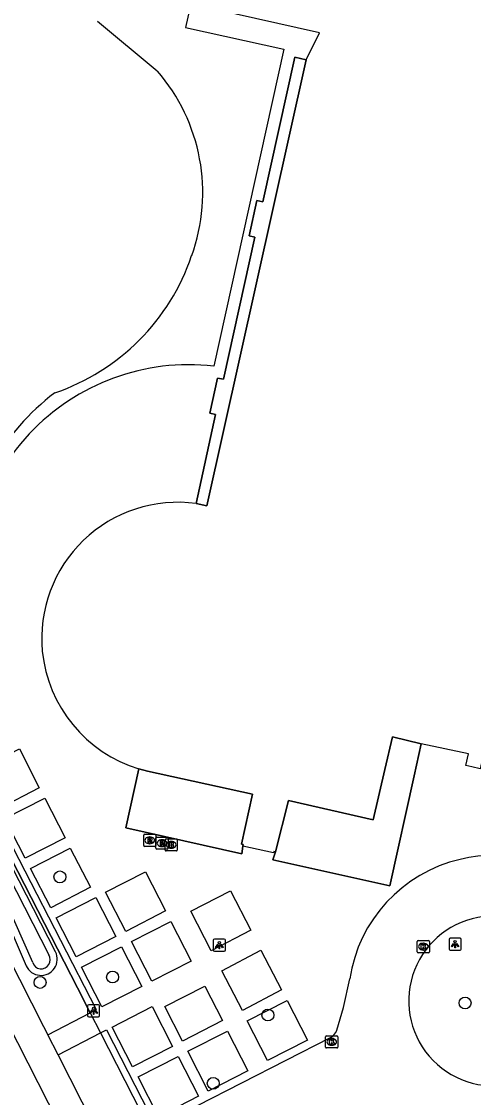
# Model space of a CAD drawing. Extents: x 159353 to 160616, y 385893 to 387321.
# Drawn here: x 159644.6 to 159681.9, y 386855.4 to 386944.2 of the extents above; entities that cross this region are included whole.
import ezdxf

# ---------------------------------------------------------------- set-up
doc = ezdxf.new("R2010")
doc.units = 0
for name, color, linetype in [('IMGEO_Boom', 7, 'Continuous'), ('IMGEO_Brandkraan', 7, 'Continuous'), ('IMGEO_Fietspad_gesloten', 7, 'Continuous'), ('IMGEO_Groenvoorziening', 7, 'Continuous'), ('IMGEO_Hek', 7, 'Continuous'), ('IMGEO_Kolk', 7, 'Continuous'), ('IMGEO_Lichtpunt', 7, 'Continuous'), ('IMGEO_Meer_plas_ven_vijver', 7, 'Continuous'), ('IMGEO_Pand', 7, 'Continuous'), ('IMGEO_Pand_overbouw', 7, 'Continuous'), ('IMGEO_Rijbaan_lokaal_open', 7, 'Continuous'), ('IMGEO_Rioolput', 7, 'Continuous'), ('IMGEO_Voetpad_open', 7, 'Continuous'), ('IMGEO_Waterloop', 7, 'Continuous')]:
    doc.layers.add(name, color=color, linetype=linetype)

msp = doc.modelspace()

# ---------------------------------------------------------------- linework, layer by layer
at = {"layer": 'IMGEO_Boom'}
for centre in [(159647.78, 386873.632), (159646.148, 386864.931), (159652.121, 386865.374), (159681.19, 386863.233), (159664.931, 386862.24), (159660.422, 386856.608)]:
    msp.add_circle(centre, 0.489, dxfattribs=at)
at = {"layer": 'IMGEO_Brandkraan'}
for p, q in [((159656.454, 386875.845), (159656.454, 386876.697)), ((159656.529, 386876.771), (159657.381, 386876.771)), ((159656.942, 386876.551), (159656.967, 386876.551)), ((159657.455, 386876.697), (159657.455, 386875.845)), ((159657.381, 386875.771), (159656.529, 386875.771)), ((159656.965, 386875.991), (159656.94, 386875.991))]:
    msp.add_line(p, q, dxfattribs=at)
for points in [[(159656.454, 386875.845), (159656.454, 386876.697)], [(159656.529, 386876.771), (159657.381, 386876.771)], [(159657.455, 386876.697), (159657.455, 386875.845)], [(159657.381, 386875.771), (159656.529, 386875.771)], [(159656.802, 386876.471), (159656.802, 386876.071), (159657.015, 386876.071)], [(159657.033, 386876.471), (159656.802, 386876.471)], [(159656.981, 386876.39), (159656.927, 386876.39), (159656.927, 386876.314)], [(159656.927, 386876.314), (159656.98, 386876.314)], [(159656.989, 386876.238), (159656.927, 386876.238), (159656.927, 386876.157)], [(159656.927, 386876.157), (159656.989, 386876.157)]]:
    msp.add_lwpolyline(points, dxfattribs=at)
for centre, radius, start, end in [((159656.531, 386876.695), 0.0765, 91.55205, 178.44795), ((159656.531, 386876.695), 0.0765, 91.55205, 178.44795), ((159657.379, 386876.695), 0.0765, 1.55205, 88.44795), ((159657.379, 386876.695), 0.0765, 1.55205, 88.44795), ((159656.531, 386875.847), 0.0765, 181.55205, 268.44795), ((159656.531, 386875.847), 0.0765, 181.55205, 268.44795), ((159656.982, 386876.352), 0.0379, 267.82845, 90.93552), ((159656.99, 386876.197), 0.0404, 269.87594, 90.50774), ((159657.021, 386876.322), 0.251, 268.66757, 293.53466), ((159657.037, 386876.326), 0.145, 59.4692, 91.53667), ((159657.062, 386876.373), 0.0922, 285.51372, 58.15012), ((159657.067, 386876.181), 0.105, 301.31148, 78.98903), ((159657.379, 386875.847), 0.0765, 271.55205, 358.44795), ((159657.379, 386875.847), 0.0765, 271.55205, 358.44795)]:
    msp.add_arc(centre, radius, start, end, dxfattribs=at)
for centre, major_axis, ratio, start_param, end_param in [((159656.941, 386876.271), (-0.387, 0.002), 0.722429, 4.712389, 7.853982), ((159656.966, 386876.271), (-0.39, 0.002), 0.717154, 1.570796, 4.712389)]:
    msp.add_ellipse(centre, major_axis=major_axis, ratio=ratio, start_param=start_param, end_param=end_param, dxfattribs=at)
at = {"layer": 'IMGEO_Fietspad_gesloten'}
msp.add_lwpolyline([(159677.922, 386793.806), (159677.504, 386794.658), (159668.779, 386811.802), (159644.311, 386859.945), (159603.574, 386940.099), (159603.379, 386940.599)], dxfattribs=at)
at = {"layer": 'IMGEO_Groenvoorziening'}
for points in [[(159650.271, 386862.427), (159649.219, 386864.477), (159610.976, 386939.052), (159609.581, 386941.77)], [(159647.413, 386867.453), (159610.742, 386939.074)], [(159609.105, 386938.324), (159629.52, 386897.702), (159642.072, 386873.04), (159645.004, 386866.31)], [(159651.123, 386860.764), (159654.46, 386854.257), (159653.421, 386853.773), (159672.411, 386816.685), (159682.536, 386796.911), (159686.912, 386799.158), (159687.098, 386799.118)]]:
    msp.add_lwpolyline(points, dxfattribs=at)
msp.add_arc((159646.227, 386866.843), 1.334, 203.53446, 27.23148, dxfattribs=at)
at = {"layer": 'IMGEO_Hek'}
for points in [[(159610.976, 386939.052), (159649.219, 386864.477)], [(159649.219, 386864.477), (159650.271, 386862.427)], [(159650.271, 386862.427), (159651.123, 386860.764)]]:
    msp.add_lwpolyline(points, dxfattribs=at)
at = {"layer": 'IMGEO_Kolk'}
for p, q in [((159677.252, 386867.457), (159677.252, 386868.309)), ((159677.327, 386868.383), (159678.179, 386868.383)), ((159677.74, 386868.163), (159677.765, 386868.163)), ((159678.253, 386868.309), (159678.253, 386867.457)), ((159678.179, 386867.383), (159677.327, 386867.383)), ((159677.763, 386867.603), (159677.738, 386867.603)), ((159669.693, 386859.596), (159669.693, 386860.448)), ((159669.768, 386860.522), (159670.62, 386860.522)), ((159670.204, 386859.742), (159670.179, 386859.742)), ((159670.181, 386860.302), (159670.206, 386860.302)), ((159670.694, 386860.448), (159670.694, 386859.596)), ((159670.62, 386859.522), (159669.768, 386859.522))]:
    msp.add_line(p, q, dxfattribs=at)
for points in [[(159677.252, 386867.457), (159677.252, 386868.309)], [(159677.327, 386868.383), (159678.179, 386868.383)], [(159677.573, 386868.083), (159677.696, 386868.083), (159677.696, 386867.932), (159677.826, 386868.083), (159677.99, 386868.083), (159677.844, 386867.932), (159677.997, 386867.683), (159677.845, 386867.683), (159677.76, 386867.847), (159677.696, 386867.78), (159677.696, 386867.683), (159677.573, 386867.683), (159677.573, 386868.083)], [(159678.253, 386868.309), (159678.253, 386867.457)], [(159678.179, 386867.383), (159677.327, 386867.383)], [(159669.693, 386859.596), (159669.693, 386860.448)], [(159669.768, 386860.522), (159670.62, 386860.522)], [(159670.014, 386860.222), (159670.137, 386860.222), (159670.137, 386860.071), (159670.267, 386860.222), (159670.431, 386860.222), (159670.285, 386860.071), (159670.438, 386859.822), (159670.286, 386859.822), (159670.201, 386859.986), (159670.137, 386859.919), (159670.137, 386859.822), (159670.014, 386859.822), (159670.014, 386860.222)], [(159670.694, 386860.448), (159670.694, 386859.596)], [(159670.62, 386859.522), (159669.768, 386859.522)]]:
    msp.add_lwpolyline(points, dxfattribs=at)
for centre, start, end in [((159677.329, 386868.307), 91.55205, 178.44795), ((159677.329, 386868.307), 91.55205, 178.44795), ((159678.177, 386868.307), 1.55205, 88.44795), ((159678.177, 386868.307), 1.55205, 88.44795), ((159677.329, 386867.459), 181.55205, 268.44795), ((159677.329, 386867.459), 181.55205, 268.44795), ((159678.177, 386867.459), 271.55205, 358.44795), ((159678.177, 386867.459), 271.55205, 358.44795), ((159669.77, 386860.446), 91.55205, 178.44795), ((159669.77, 386860.446), 91.55205, 178.44795), ((159670.618, 386860.446), 1.55205, 88.44795), ((159670.618, 386860.446), 1.55205, 88.44795), ((159669.77, 386859.598), 181.55205, 268.44795), ((159669.77, 386859.598), 181.55205, 268.44795), ((159670.618, 386859.598), 271.55205, 358.44795), ((159670.618, 386859.598), 271.55205, 358.44795)]:
    msp.add_arc(centre, 0.0765, start, end, dxfattribs=at)
for centre, major_axis, ratio, start_param, end_param in [((159677.739, 386867.883), (-0.387, 0.002), 0.722429, 4.712389, 7.853982), ((159677.764, 386867.883), (-0.39, 0.002), 0.717154, 1.570796, 4.712389), ((159670.18, 386860.022), (-0.387, 0.002), 0.722429, 4.712389, 7.853982), ((159670.205, 386860.022), (-0.39, 0.002), 0.717154, 1.570796, 4.712389)]:
    msp.add_ellipse(centre, major_axis=major_axis, ratio=ratio, start_param=start_param, end_param=end_param, dxfattribs=at)
at = {"layer": 'IMGEO_Lichtpunt'}
for p, q in [((159680.772, 386868.577), (159679.964, 386868.577)), ((159680.772, 386868.577), (159679.964, 386868.577)), ((159660.427, 386868.412), (159660.427, 386867.605)), ((159660.427, 386868.412), (159660.427, 386867.605)), ((159661.329, 386868.507), (159660.521, 386868.507)), ((159661.329, 386868.507), (159660.521, 386868.507)), ((159661.423, 386867.605), (159661.423, 386868.412)), ((159661.423, 386867.605), (159661.423, 386868.412)), ((159679.87, 386868.482), (159679.87, 386867.675)), ((159679.87, 386868.482), (159679.87, 386867.675)), ((159680.866, 386867.675), (159680.866, 386868.482)), ((159680.866, 386867.675), (159680.866, 386868.482)), ((159660.521, 386867.511), (159661.329, 386867.511)), ((159660.521, 386867.511), (159661.329, 386867.511)), ((159679.964, 386867.581), (159680.772, 386867.581)), ((159679.964, 386867.581), (159680.772, 386867.581)), ((159650.061, 386863), (159650.061, 386862.193)), ((159650.061, 386863), (159650.061, 386862.193)), ((159650.963, 386863.095), (159650.155, 386863.095)), ((159650.963, 386863.095), (159650.155, 386863.095)), ((159651.057, 386862.193), (159651.057, 386863)), ((159651.057, 386862.193), (159651.057, 386863)), ((159650.155, 386862.099), (159650.963, 386862.099)), ((159650.155, 386862.099), (159650.963, 386862.099))]:
    msp.add_line(p, q, dxfattribs=at)
for points in [[(159660.801, 386868.076), (159660.84, 386868.048), (159660.652, 386867.786), (159660.614, 386867.813), (159660.801, 386868.076)], [(159660.903, 386868.028), (159660.95, 386868.028), (159660.95, 386867.706), (159660.903, 386867.706), (159660.903, 386868.028)], [(159661.013, 386868.048), (159661.051, 386868.075), (159661.238, 386867.813), (159661.199, 386867.785), (159661.013, 386868.048)], [(159680.244, 386868.146), (159680.283, 386868.118), (159680.095, 386867.856), (159680.057, 386867.883), (159680.244, 386868.146)], [(159680.346, 386868.098), (159680.393, 386868.098), (159680.393, 386867.776), (159680.346, 386867.776), (159680.346, 386868.098)], [(159680.456, 386868.118), (159680.494, 386868.145), (159680.681, 386867.883), (159680.642, 386867.855), (159680.456, 386868.118)], [(159650.435, 386862.664), (159650.474, 386862.636), (159650.286, 386862.374), (159650.248, 386862.401), (159650.435, 386862.664)], [(159650.537, 386862.616), (159650.584, 386862.616), (159650.584, 386862.294), (159650.537, 386862.294), (159650.537, 386862.616)], [(159650.647, 386862.636), (159650.685, 386862.663), (159650.872, 386862.401), (159650.833, 386862.373), (159650.647, 386862.636)]]:
    msp.add_lwpolyline(points, dxfattribs=at)
for centre in [(159660.926, 386868.21), (159680.369, 386868.28), (159650.56, 386862.798)]:
    msp.add_circle(centre, 0.0994, dxfattribs=at)
for centre, start, end in [((159679.964, 386868.482), 90, 180), ((159679.964, 386868.482), 90, 180), ((159680.772, 386868.482), 0, 90), ((159680.772, 386868.482), 0, 90), ((159660.521, 386868.412), 90, 180), ((159660.521, 386868.412), 90, 180), ((159661.329, 386868.412), 0, 90), ((159661.329, 386868.412), 0, 90), ((159679.964, 386867.675), 180, 270), ((159679.964, 386867.675), 180, 270), ((159680.772, 386867.675), 270, 0), ((159680.772, 386867.675), 270, 360), ((159660.521, 386867.605), 180, 270), ((159660.521, 386867.605), 180, 270), ((159661.329, 386867.605), 270, 0), ((159661.329, 386867.605), 270, 360), ((159650.155, 386863), 90, 180), ((159650.155, 386863), 90, 180), ((159650.963, 386863), 0, 90), ((159650.963, 386863), 0, 90), ((159650.155, 386862.193), 180, 270), ((159650.155, 386862.193), 180, 270), ((159650.963, 386862.193), 270, 0), ((159650.963, 386862.193), 270, 360)]:
    msp.add_arc(centre, 0.0946, start, end, dxfattribs=at)
at = {"layer": 'IMGEO_Meer_plas_ven_vijver'}
msp.add_lwpolyline([(159655.813, 386940.094), (159650.871, 386944.191)], dxfattribs=at)
for centre, radius, start, end in [((159644.301, 386930.078), 15.26, 340.04439, 41.024), ((159641.535, 386930.654), 18.06, 288.79522, 341.32139), ((159659.912, 386897.234), 20.595, 127.57289, 171.62428)]:
    msp.add_arc(centre, radius, start, end, dxfattribs=at)
at = {"layer": 'IMGEO_Pand'}
for points in [[(159668.094, 386941.033), (159669.194, 386943.261), (159660.473, 386945.195), (159660.508, 386945.353)], [(159668.094, 386941.033), (159659.889, 386904.234), (159659.015, 386904.427)], [(159695.14, 386939.956), (159682.422, 386882.554), (159681.735, 386882.705), (159681.255, 386882.82), (159681.475, 386883.786), (159677.569, 386884.607)], [(159665.545, 386875.71), (159666.621, 386879.945), (159673.618, 386878.335), (159674.585, 386882.5), (159675.196, 386885.187), (159677.569, 386884.607)], [(159654.286, 386882.546), (159654.993, 386882.354), (159663.672, 386880.459), (159662.75, 386876.33), (159662.885, 386876.295), (159662.852, 386876.179)], [(159665.545, 386875.71), (159665.421, 386875.738), (159665.39, 386875.615), (159662.852, 386876.179)]]:
    msp.add_lwpolyline(points, dxfattribs=at)
for centre, radius, start, end in [((159657.51, 386893.294), 11.234, 82.29863, 185.3941), ((159657.61, 386893.392), 11.344, 185.83924, 252.96007)]:
    msp.add_arc(centre, radius, start, end, dxfattribs=at)
at = {"layer": 'IMGEO_Pand_overbouw'}
for points in [[(159659.015, 386904.427), (159659.889, 386904.234), (159668.094, 386941.033), (159667.151, 386941.242), (159664.501, 386929.321), (159664.016, 386929.424), (159663.373, 386926.507), (159663.856, 386926.398), (159661.261, 386914.69), (159660.777, 386914.779), (159660.129, 386911.874), (159660.602, 386911.759)], [(159665.545, 386875.71), (159665.325, 386875.042), (159674.983, 386872.883), (159676.986, 386881.964), (159677.569, 386884.607), (159675.196, 386885.187), (159674.585, 386882.5), (159673.618, 386878.335), (159666.621, 386879.945)], [(159662.852, 386876.179), (159662.885, 386876.295), (159662.75, 386876.33), (159663.672, 386880.459), (159654.993, 386882.354), (159654.286, 386882.546), (159653.211, 386877.692), (159662.781, 386875.536)]]:
    msp.add_lwpolyline(points, close=True, dxfattribs=at)
at = {"layer": 'IMGEO_Rijbaan_lokaal_open'}
for points in [[(159670.609, 386860.989), (159671.169, 386862.875), (159671.68, 386865.219)], [(159659.12, 386854.765), (159670.084, 386860.386)]]:
    msp.add_lwpolyline(points, dxfattribs=at)
for centre, radius, start, end in [((159683.524, 386863.418), 11.98, 103.23561, 171.35478), ((159683.595, 386863.677), 11.745, 47.13749, 103.86097), ((159683.546, 386863.405), 7.005, 96.85455, 282.5561), ((159669.624, 386861.316), 1.038, 296.29421, 341.61709)]:
    msp.add_arc(centre, radius, start, end, dxfattribs=at)
at = {"layer": 'IMGEO_Rioolput'}
for p, q in [((159654.688, 386876.22), (159654.688, 386877.072)), ((159654.763, 386877.146), (159655.615, 386877.146)), ((159655.176, 386876.926), (159655.201, 386876.926)), ((159655.689, 386877.072), (159655.689, 386876.22)), ((159655.702, 386875.99), (159655.702, 386876.842)), ((159655.777, 386876.916), (159656.629, 386876.916)), ((159656.19, 386876.696), (159656.215, 386876.696)), ((159656.703, 386876.842), (159656.703, 386875.99)), ((159655.615, 386876.146), (159654.763, 386876.146)), ((159655.199, 386876.366), (159655.174, 386876.366)), ((159656.629, 386875.916), (159655.777, 386875.916)), ((159656.213, 386876.136), (159656.188, 386876.136))]:
    msp.add_line(p, q, dxfattribs=at)
for points in [[(159654.688, 386876.22), (159654.688, 386877.072)], [(159654.763, 386877.146), (159655.615, 386877.146)], [(159655.277, 386876.844), (159655.025, 386876.846), (159655.025, 386876.446)], [(159655.025, 386876.446), (159655.149, 386876.446), (159655.149, 386876.608), (159655.16, 386876.608)], [(159655.203, 386876.765), (159655.149, 386876.765), (159655.149, 386876.684)], [(159655.149, 386876.684), (159655.201, 386876.684)], [(159655.207, 386876.579), (159655.278, 386876.446), (159655.418, 386876.446), (159655.353, 386876.572)], [(159655.689, 386877.072), (159655.689, 386876.22)], [(159655.702, 386875.99), (159655.702, 386876.842)], [(159655.777, 386876.916), (159656.629, 386876.916)], [(159656.291, 386876.614), (159656.039, 386876.616), (159656.039, 386876.216)], [(159656.703, 386876.842), (159656.703, 386875.99)], [(159655.615, 386876.146), (159654.763, 386876.146)], [(159656.629, 386875.916), (159655.777, 386875.916)], [(159656.039, 386876.216), (159656.163, 386876.216), (159656.163, 386876.378), (159656.174, 386876.378)], [(159656.217, 386876.535), (159656.163, 386876.535), (159656.163, 386876.454)], [(159656.163, 386876.454), (159656.215, 386876.454)], [(159656.221, 386876.349), (159656.292, 386876.216), (159656.432, 386876.216), (159656.367, 386876.342)]]:
    msp.add_lwpolyline(points, dxfattribs=at)
for centre, radius, start, end in [((159654.765, 386877.07), 0.0765, 91.55205, 178.44795), ((159654.765, 386877.07), 0.0765, 91.55205, 178.44795), ((159655.159, 386876.555), 0.0533, 26.02933, 88.69889), ((159655.185, 386876.873), 0.19, 274.7715, 282.96867), ((159655.209, 386876.669), 0.0964, 77.00612, 93.18647), ((159655.223, 386876.726), 0.0378, 276.66336, 79.67722), ((159655.276, 386876.734), 0.109, 350.36119, 89.41601), ((159655.274, 386876.734), 0.112, 277.58423, 350.98172), ((159655.258, 386876.519), 0.108, 29.51342, 73.79051), ((159655.613, 386877.07), 0.0765, 1.55205, 88.44795), ((159655.613, 386877.07), 0.0765, 1.55205, 88.44795), ((159655.779, 386876.84), 0.0765, 91.55205, 178.44795), ((159655.779, 386876.84), 0.0765, 91.55205, 178.44795), ((159656.29, 386876.504), 0.109, 350.36119, 89.41601), ((159656.627, 386876.84), 0.0765, 1.55205, 88.44795), ((159656.627, 386876.84), 0.0765, 1.55205, 88.44795), ((159654.765, 386876.222), 0.0765, 181.55205, 268.44795), ((159654.765, 386876.222), 0.0765, 181.55205, 268.44795), ((159655.613, 386876.222), 0.0765, 271.55205, 358.44795), ((159655.613, 386876.222), 0.0765, 271.55205, 358.44795), ((159655.779, 386875.992), 0.0765, 181.55205, 268.44795), ((159655.779, 386875.992), 0.0765, 181.55205, 268.44795), ((159656.173, 386876.325), 0.0533, 26.02933, 88.69889), ((159656.199, 386876.643), 0.19, 274.7715, 282.96867), ((159656.223, 386876.439), 0.0964, 77.00612, 93.18647), ((159656.237, 386876.496), 0.0378, 276.66336, 79.67722), ((159656.288, 386876.504), 0.112, 277.58423, 350.98172), ((159656.272, 386876.289), 0.108, 29.51342, 73.79051), ((159656.627, 386875.992), 0.0765, 271.55205, 358.44795), ((159656.627, 386875.992), 0.0765, 271.55205, 358.44795)]:
    msp.add_arc(centre, radius, start, end, dxfattribs=at)
for centre, major_axis, ratio, start_param, end_param in [((159655.175, 386876.646), (-0.387, 0.002), 0.722429, 4.712389, 7.853982), ((159655.2, 386876.646), (-0.39, 0.002), 0.717154, 1.570796, 4.712389), ((159656.189, 386876.416), (-0.387, 0.002), 0.722429, 4.712389, 7.853982), ((159656.214, 386876.416), (-0.39, 0.002), 0.717154, 1.570796, 4.712389)]:
    msp.add_ellipse(centre, major_axis=major_axis, ratio=ratio, start_param=start_param, end_param=end_param, dxfattribs=at)
at = {"layer": 'IMGEO_Voetpad_open'}
for points in [[(159660.787, 386966.156), (159663.097, 386965.633), (159658.125, 386943.701), (159666.244, 386941.899), (159660.467, 386915.763)], [(159659.015, 386904.427), (159660.602, 386911.759), (159660.129, 386911.874), (159660.777, 386914.779), (159661.261, 386914.69), (159663.856, 386926.398), (159663.373, 386926.507), (159664.016, 386929.424), (159664.501, 386929.321), (159667.151, 386941.242), (159668.094, 386941.033)], [(159607.646, 386937.723), (159610.695, 386931.715), (159610.265, 386931.488), (159611.22, 386929.607), (159611.656, 386929.821), (159646.435, 386861.296), (159646.782, 386860.612)], [(159638.668, 386892.685), (159636.023, 386891.297), (159650.765, 386862.684), (159650.271, 386862.427)], [(159677.569, 386884.607), (159676.986, 386881.964), (159674.983, 386872.883), (159665.325, 386875.042), (159665.545, 386875.71)], [(159642.764, 386879.283), (159641.123, 386882.503), (159644.438, 386884.193), (159646.079, 386880.972), (159642.764, 386879.283)], [(159662.852, 386876.179), (159662.781, 386875.536), (159653.211, 386877.692), (159654.286, 386882.546)], [(159644.91, 386875.185), (159643.247, 386878.449), (159646.538, 386880.125), (159648.2, 386876.861), (159644.91, 386875.185)], [(159650.293, 386872.781), (159647.02, 386871.084), (159645.344, 386874.317), (159648.616, 386876.014), (159650.293, 386872.781)], [(159653.204, 386869.138), (159651.55, 386872.374), (159654.846, 386874.059), (159656.5, 386870.823), (159653.204, 386869.138)], [(159660.253, 386867.539), (159658.569, 386870.803), (159661.841, 386872.491), (159663.525, 386869.227), (159660.253, 386867.539)], [(159649.123, 386867.031), (159647.466, 386870.254), (159650.747, 386871.941), (159652.404, 386868.719), (159649.123, 386867.031)], [(159655.349, 386865.023), (159653.672, 386868.295), (159656.931, 386869.966), (159658.608, 386866.693), (159655.349, 386865.023)], [(159651.244, 386862.912), (159649.57, 386866.199), (159652.851, 386867.869), (159654.524, 386864.583), (159651.244, 386862.912)], [(159662.824, 386862.622), (159661.119, 386865.892), (159664.36, 386867.582), (159666.065, 386864.312), (159662.824, 386862.622)], [(159661.177, 386861.776), (159657.885, 386860.094), (159656.434, 386862.932), (159659.726, 386864.614), (159661.177, 386861.776)], [(159668.194, 386860.172), (159664.911, 386858.487), (159663.229, 386861.766), (159666.512, 386863.45), (159668.194, 386860.172)], [(159646.782, 386860.612), (159650.271, 386862.427)], [(159650.271, 386862.427), (159651.123, 386860.764)], [(159657.07, 386859.648), (159653.777, 386857.96), (159652.093, 386861.246), (159655.386, 386862.933), (159657.07, 386859.648)], [(159647.623, 386858.954), (159646.782, 386860.612)], [(159647.623, 386858.954), (159651.123, 386860.764)], [(159651.123, 386860.764), (159651.618, 386861.02), (159655.722, 386853.023)], [(159663.278, 386857.633), (159660.003, 386855.967), (159658.334, 386859.248), (159661.609, 386860.914), (159663.278, 386857.633)], [(159678.644, 386797.834), (159670.429, 386814.021), (159647.623, 386858.954)], [(159659.208, 386855.557), (159655.908, 386853.857), (159654.221, 386857.13), (159657.521, 386858.831), (159659.208, 386855.557)]]:
    msp.add_lwpolyline(points, dxfattribs=at)
for centre, radius, start, end in [((159658.439, 386897.781), 18.096, 83.56462, 136.76287), ((159658.295, 386898.053), 17.805, 137.08391, 193.49446)]:
    msp.add_arc(centre, radius, start, end, dxfattribs=at)
at = {"layer": 'IMGEO_Waterloop'}
for points in [[(159610.279, 386938.815), (159646.862, 386867.192)], [(159645.535, 386866.57), (159642.551, 386873.269), (159629.994, 386897.941), (159623.372, 386911.22), (159609.6, 386938.522)]]:
    msp.add_lwpolyline(points, dxfattribs=at)
msp.add_arc((159646.241, 386866.79), 0.74, 197.30866, 32.9188, dxfattribs=at)

doc.saveas('drawing.dxf')
